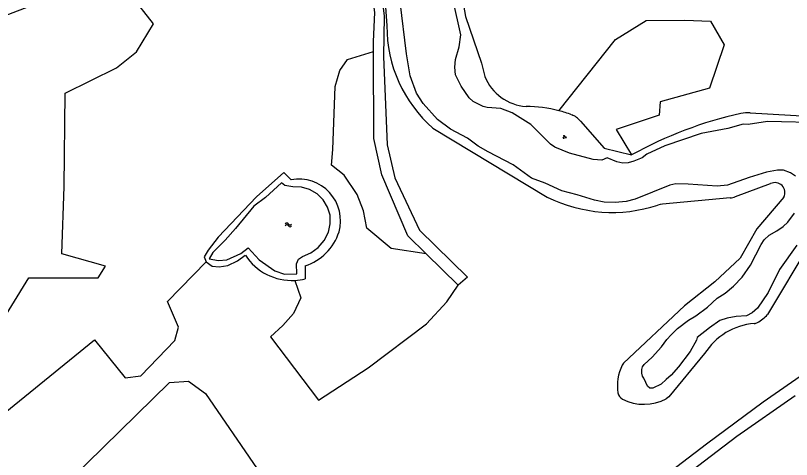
# Model space of a CAD drawing. Extents: x 126000 to 131009, y 393000 to 395500.
# Drawn here: x 129237.4 to 129419, y 394807.4 to 394911.2 of the extents above; entities that cross this region are included whole.
import ezdxf

# ---------------------------------------------------------------- set-up
doc = ezdxf.new("R2010")
doc.units = 0
for name, color, linetype in [('gg-knt-onverhard', 7, 'Continuous'), ('gg-kntw-bovenkant insteek waterloop', 7, 'Continuous'), ('gg-kntw-waterlijn', 7, 'Continuous'), ('gt-grn-groengrens', 7, 'Continuous'), ('gt-symb-groenvak', 7, 'Continuous'), ('gt-symb-watersymbool', 7, 'Continuous')]:
    doc.layers.add(name, color=color, linetype=linetype)

# ---------------------------------------------------------------- blocks, each defined once
blk = doc.blocks.new('gt0-GRVAK')
at = {"layer": 'gt-symb-groenvak'}
for p, q in [((-0.11, 0.19), (-0.23, 0.24)), ((-0.18, 0.15), (0.09, 0.15)), ((-0.09, 0.21), (-0.16, 0.32)), ((-0.05, 0.21), (-0.05, 0.39)), ((0, 0.21), (0.06, 0.32)), ((0.01, 0.19), (0.13, 0.24)), ((0.26, -0.05), (0.2, 0.06)), ((0.3, -0.05), (0.3, 0.13)), ((0.35, -0.05), (0.41, 0.06)), ((-0.25, -0.23), (-0.36, -0.18)), ((-0.32, -0.26), (-0.05, -0.26)), ((-0.23, -0.21), (-0.29, -0.1)), ((-0.18, -0.2), (-0.18, -0.02)), ((-0.14, -0.21), (-0.07, -0.1)), ((-0.12, -0.23), (0, -0.18)), ((0.24, -0.07), (0.12, -0.02)), ((0.17, -0.11), (0.44, -0.11)), ((0.37, -0.07), (0.49, -0.02))]:
    blk.add_line(p, q, dxfattribs=at)
blk = doc.blocks.new('gt0-WA')
at = {"layer": 'gt-symb-watersymbool'}
for centre, start, end in [((-0.32, 0.02), 28.0725, 151.9275), ((0.43, 0.42), 208.0725, 331.9275), ((-0.32, -0.43), 28.0725, 151.9275), ((0.43, -0.03), 208.0725, 331.9275)]:
    blk.add_arc(centre, 0.425, start, end, dxfattribs=at)

msp = doc.modelspace()

# ---------------------------------------------------------------- linework, layer by layer
at = {"layer": 'gg-knt-onverhard'}
msp.add_line((129341, 394848.15), (129333.5, 394855.49), dxfattribs=at)
for points in [[(129321.22, 394902.85), (129321.21, 394905.14), (129321.46, 394911.93), (129320.18, 394921.81), (129315.88, 394939.17), (129314.38, 394942.57), (129299.79, 394952.96)], [(129322.34, 394922.28), (129323.7, 394911.07), (129323.51, 394901.65), (129324.4, 394880.97), (129326.2, 394873.24), (129331.95, 394861.04), (129343.16, 394850.06), (129341, 394848.15)], [(129333.5, 394855.49), (129329.23, 394859.68), (129323.16, 394873.94), (129321.29, 394882.46), (129321.22, 394902.85)], [(129186.57, 394698.58), (129194.86, 394696.34), (129202.85, 394692.73), (129229.55, 394677.87), (129251.7, 394666.35), (129254.45, 394665.65), (129257.29, 394667.19), (129263.73, 394671.83), (129277.46, 394685.32), (129291.37, 394701.73), (129336.63, 394746.92), (129354.31, 394766.68), (129375.84, 394792.89), (129380.65, 394796.93), (129399.11, 394811.02), (129412.43, 394820.91), (129422.88, 394828.13), (129428.18, 394832.52), (129434.11, 394837.92), (129440.05, 394841.7), (129448.98, 394845.97), (129459.18, 394851.27), (129468.62, 394856.32), (129471.51, 394859.41)], [(129419.9, 394822.29), (129406.26, 394812.77), (129381.92, 394794.17)]]:
    msp.add_lwpolyline(points, dxfattribs=at)
at = {"layer": 'gg-kntw-bovenkant insteek waterloop'}
for p, q in [((129322.54, 394935.53), (129324.32, 394908.82)), ((129335.1, 394884.87), (129361.87, 394868.78)), ((129301.94, 394872.82), (129300.16, 394874.51)), ((129405.94, 394868.87), (129414.12, 394871.91)), ((129427.78, 394865.35), (129413.41, 394841.31)), ((129305.19, 394852.65), (129305.19, 394849.64))]:
    msp.add_line(p, q, dxfattribs=at)
for points in [[(129336.29, 394947.08), (129342.75, 394911.04), (129346.48, 394900.07), (129347.21, 394897)], [(129409.33, 394888.46), (129428.22, 394887.35), (129429.04, 394887.33), (129429.87, 394887.38), (129449.81, 394889.51)], [(129369.63, 394886.55), (129375.2, 394880.19), (129381.61, 394878.62)], [(129300.16, 394874.51), (129293.81, 394868.83), (129284.85, 394859.39), (129282.49, 394856.36), (129281.56, 394854.77), (129282.03, 394853.65)], [(129417.21, 394868.78), (129410.9, 394861.34), (129407.04, 394854.47), (129401.06, 394848.94), (129393.99, 394843.33), (129379.72, 394829.91), (129379.54, 394829.68), (129379.38, 394829.42)], [(129404.66, 394868.58), (129388.82, 394867.11), (129388.26, 394867.03), (129387.71, 394866.88)], [(129282.03, 394853.65), (129283.39, 394852.62), (129285.07, 394852.49), (129287.05, 394852.74), (129289.35, 394853.89), (129291.18, 394855.19)], [(129398.69, 394832.16), (129390.3, 394822.07), (129390.03, 394821.8), (129389.7, 394821.58)]]:
    msp.add_lwpolyline(points, dxfattribs=at)
for centre, radius, start, end in [((129356.07, 394908.71), 31.75, 179.7976, 228.6686), ((129357.78, 394901.33), 11.42, 202.2668, 265.5652), ((129357.09, 394860.5), 29.45, 75.3013, 90.3843), ((129357.08, 394860.51), 29.44, 69.1326, 75.2826), ((129428.27, 394794.42), 96.27, 102.6401, 118.9917), ((129408.75, 394878.42), 10.06, 86.6831, 98.8538), ((129365.8, 394883.35), 4.99, 39.8817, 69.1748), ((129303.71, 394863.21), 9.77, 344.5657, 100.4323), ((129415.16, 394869.85), 2.31, 332.3131, 116.82), ((129377.08, 394899.09), 33.91, 243.337, 288.2621), ((129404.21, 394873.55), 4.99, 275.2586, 290.3771), ((129301.25, 394864.52), 12.5, 288.3893, 341.7981), ((129302.07, 394862.22), 12.96, 212.8759, 273.1793), ((129302.08, 394862.18), 12.91, 273.1446, 283.9611), ((129407.47, 394846.27), 7.73, 297.6856, 320.1159), ((129411.5, 394824.13), 15.12, 94.5826, 147.9155), ((129410.14, 394841.18), 1.99, 274.5489, 297.7542), ((129388.64, 394824.72), 10.38, 153.0671, 189.7194), ((129380.37, 394823.3), 2, 189.732, 242.7756), ((129384.53, 394831.36), 11.07, 242.7498, 297.8768)]:
    msp.add_arc(centre, radius, start, end, dxfattribs=at)
at = {"layer": 'gg-kntw-waterlijn'}
for points in [[(129426.61, 394886.11), (129413.39, 394886.47), (129408.85, 394885.75), (129407.7, 394885.86), (129404.13, 394884.82), (129397.89, 394883.68), (129389.39, 394880.75), (129385.15, 394878.83), (129384.04, 394877.99), (129382.09, 394877.16), (129380.78, 394876.81), (129379.55, 394876.68), (129378.15, 394876.99), (129375.87, 394877.96), (129374.63, 394877.43), (129372.57, 394877.56), (129367.09, 394879.02), (129363.6, 394880.43), (129362.6, 394881.16), (129358.02, 394885.74), (129353.67, 394888.47), (129351, 394889.48), (129347.78, 394889.71), (129346.88, 394889.96), (129344.55, 394891.13), (129343.6, 394892), (129341.73, 394894.71), (129340.38, 394897.34), (129340.24, 394899.15), (129340.4, 394900.99), (129341.27, 394903.94), (129341.61, 394906.7), (129338.19, 394922.16)], [(129419.94, 394873.64), (129418.82, 394874.48), (129417.17, 394875.06), (129415.78, 394875.07), (129413.18, 394874.57), (129409.08, 394873.37), (129404.01, 394871.55), (129401.64, 394871.33), (129394.8, 394871.82), (129391.97, 394871.9), (129390.53, 394871.57), (129382.4, 394868.27), (129380.29, 394867.74), (129377.78, 394867.51), (129375.16, 394867.6), (129372.89, 394868.03), (129368.86, 394869.26), (129365.25, 394870.27), (129361.35, 394872.01), (129358.19, 394873.2), (129353.91, 394876.29), (129348.04, 394879.34), (129345.66, 394880.7), (129343.19, 394882.52), (129339.18, 394884.66), (129336.15, 394886.95), (129332.82, 394890.64), (129331.25, 394893.09), (129329.74, 394897.11), (129328.87, 394902.29), (129327.4, 394914.42)], [(129299.62, 394872.11), (129295.9, 394868.69), (129293.21, 394866.65), (129288.86, 394861.4), (129286.45, 394858.73), (129283.54, 394855.81), (129282.73, 394854.32), (129284.91, 394853.91), (129286.84, 394854.11), (129290.12, 394855.55), (129291.88, 394856.86), (129294.45, 394854.06), (129298.07, 394851.52), (129300.33, 394850.75), (129303.26, 394850.83), (129303.2, 394853.18), (129303.62, 394854.24), (129304.56, 394854.91), (129306.54, 394855.74), (129308.27, 394857.01), (129309.66, 394858.64), (129310.64, 394860.55), (129311.08, 394862.51), (129311.01, 394864.51), (129310.44, 394866.44), (129309.41, 394868.16), (129307.98, 394869.57), (129306.24, 394870.58), (129304.31, 394871.12), (129302.3, 394871.16), (129300.43, 394871.52), (129299.62, 394872.11)], [(129420.27, 394857.52), (129416.24, 394851.8), (129413.54, 394846.44), (129411.06, 394842.78), (129409.81, 394841.68), (129408.47, 394841.03), (129406.1, 394840.87), (129403.99, 394840.44), (129402.23, 394839.87), (129399.86, 394838.18), (129396.97, 394835.93), (129396.76, 394835.32), (129395.31, 394832.65), (129392.57, 394829.06), (129390.87, 394827.08), (129389.68, 394826.06), (129388.52, 394824.97), (129386.54, 394824.09), (129385.84, 394824.07), (129385.32, 394824.5), (129384.96, 394825.4), (129384.43, 394826.41), (129384.13, 394826.85), (129383.96, 394827.6), (129383.98, 394828.44), (129384.12, 394829.03), (129384.56, 394829.64), (129386.43, 394831.32), (129388.59, 394833.71), (129389.82, 394835.45), (129390.88, 394836.53), (129392.37, 394838), (129394.94, 394839.97), (129396.61, 394840.96), (129399.39, 394843.02), (129401.62, 394845.1), (129403.46, 394846.27), (129405.44, 394847.97), (129407.46, 394850.03), (129409.39, 394852.83), (129411.93, 394857.67), (129412.65, 394858.79), (129413.8, 394859.86), (129415.61, 394860.85), (129417.11, 394861.86), (129418.2, 394862.89), (129419.72, 394864.97)]]:
    msp.add_lwpolyline(points, dxfattribs=at)
at = {"layer": 'gt-grn-groengrens'}
for points in [[(129100.4, 394829.47), (129115.12, 394779.91), (129136, 394758.56), (129229.76, 394832.53), (129240.54, 394849.9), (129256.77, 394849.9), (129258.42, 394852.6), (129248.2, 394855.46), (129248.81, 394871.25), (129249.03, 394893.12), (129261.05, 394898.99), (129265.71, 394902.74), (129269.69, 394909.32), (129264.28, 394916.24), (129246.4, 394915.64), (129220.11, 394905.56), (129229.26, 394888.41)], [(129364.56, 394888.98), (129377.84, 394905.61), (129384.97, 394910.08), (129394.07, 394910.16), (129400.08, 394909.91), (129403.25, 394904.41), (129399.82, 394894.27), (129388.31, 394891.09), (129388.06, 394887.91), (129378.01, 394884.56), (129381.61, 394878.62)], [(129333.5, 394855.49), (129325.31, 394856.72), (129319.6, 394861.53), (129318.85, 394865.59), (129317.35, 394869.35), (129314.34, 394873.86), (129311.34, 394876.27), (129311.64, 394879.88), (129312.24, 394894.61), (129313.29, 394898.37), (129315.09, 394900.93), (129321.22, 394902.85)], [(129098.96, 394785.79), (129104.12, 394777.56), (129116.43, 394755.39), (129124.54, 394746.52), (129130.1, 394740.66), (129140.17, 394740.96), (129147.53, 394743.51), (129195.16, 394786.06), (129255.87, 394835.34), (129263.08, 394826.47), (129266.69, 394826.92), (129274.65, 394835.19), (129275.55, 394838.35), (129273, 394844.36), (129282.03, 394853.65)], [(129302.79, 394849.28), (129304.16, 394845.24), (129302.45, 394841.55), (129299.96, 394838.71), (129297.04, 394836.05), (129308.32, 394821.25), (129319.96, 394828.83), (129333.61, 394839.14), (129338.34, 394844.3), (129341, 394848.15)], [(129161.27, 394715.61), (129273.43, 394825.43), (129277.9, 394825.69), (129281.85, 394822.8), (129293.94, 394805.17), (129217.43, 394725.45), (129178.86, 394700.39)]]:
    msp.add_lwpolyline(points, dxfattribs=at)

# ---------------------------------------------------------------- block references
at = {"layer": 'gt-symb-groenvak'}
msp.add_blockref('gt0-GRVAK', (129365.89, 394882.85), dxfattribs=at)
at = {"layer": 'gt-symb-watersymbool', "rotation": 180}
msp.add_blockref('gt0-WA', (129301.33, 394862.24), dxfattribs=at)

doc.saveas('drawing.dxf')
